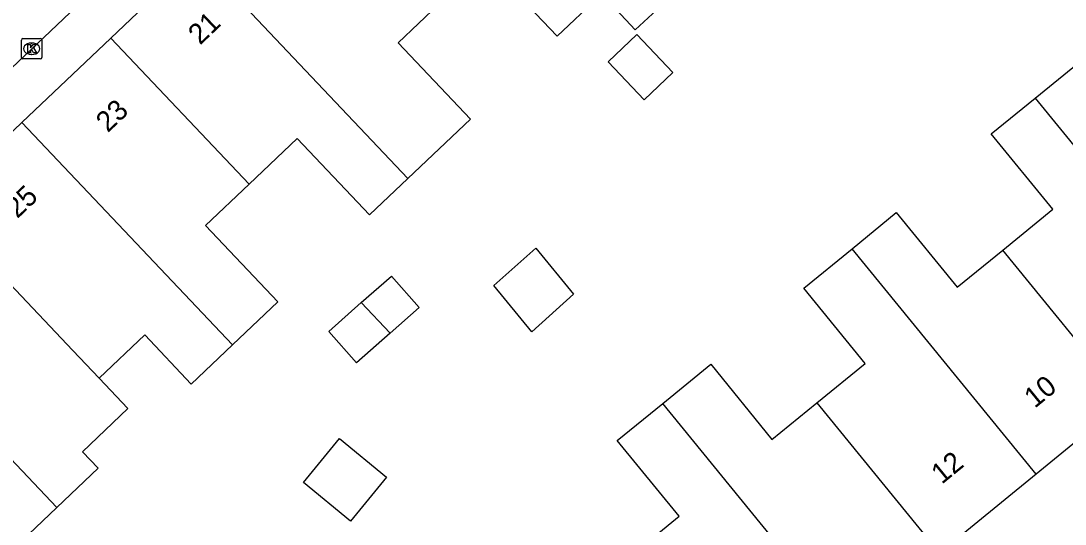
# Model space of a CAD drawing. Extents: x 160356 to 161355, y 381727 to 382845.
# Drawn here: x 161073 to 161124.2, y 382594.4 to 382619 of the extents above; entities that cross this region are included whole.
import ezdxf

# ---------------------------------------------------------------- set-up
doc = ezdxf.new("R2010")
doc.units = 0
for name, color, linetype in [('IMGEO_Kolk', 7, 'Continuous'), ('IMGEO_Pand', 7, 'Continuous'), ('IMGEO_Pand_nummerreeks', 7, 'Continuous'), ('IMGEO_Voetpad_open', 7, 'Continuous')]:
    doc.layers.add(name, color=color, linetype=linetype)

msp = doc.modelspace()

# ---------------------------------------------------------------- linework, layer by layer
at = {"layer": 'IMGEO_Kolk'}
for p, q in [((161073.024, 382617.22), (161073.024, 382618.072)), ((161073.099, 382618.146), (161073.951, 382618.146)), ((161073.512, 382617.926), (161073.537, 382617.926)), ((161074.025, 382618.072), (161074.025, 382617.22)), ((161073.951, 382617.146), (161073.099, 382617.146)), ((161073.535, 382617.366), (161073.51, 382617.366))]:
    msp.add_line(p, q, dxfattribs=at)
for points in [[(161073.024, 382617.22), (161073.024, 382618.072)], [(161073.099, 382618.146), (161073.951, 382618.146)], [(161074.025, 382618.072), (161074.025, 382617.22)], [(161073.345, 382617.846), (161073.468, 382617.846), (161073.468, 382617.695), (161073.598, 382617.846), (161073.762, 382617.846), (161073.616, 382617.695), (161073.769, 382617.446), (161073.617, 382617.446), (161073.532, 382617.61), (161073.468, 382617.543), (161073.468, 382617.446), (161073.345, 382617.446), (161073.345, 382617.846)], [(161073.951, 382617.146), (161073.099, 382617.146)]]:
    msp.add_lwpolyline(points, dxfattribs=at)
for centre, start, end in [((161073.101, 382618.07), 91.552, 178.448), ((161073.101, 382618.07), 91.552, 178.448), ((161073.949, 382618.07), 1.552, 88.448), ((161073.949, 382618.07), 1.552, 88.448), ((161073.101, 382617.222), 181.552, 268.448), ((161073.101, 382617.222), 181.552, 268.448), ((161073.949, 382617.222), 271.552, 358.448), ((161073.949, 382617.222), 271.552, 358.448)]:
    msp.add_arc(centre, 0.0765, start, end, dxfattribs=at)
for centre, major_axis, ratio, start_param, end_param in [((161073.511, 382617.646), (-0.387, 0.002), 0.722429, 4.712389, 7.853982), ((161073.536, 382617.646), (-0.39, 0.002), 0.717154, 1.570796, 4.712389)]:
    msp.add_ellipse(centre, major_axis=major_axis, ratio=ratio, start_param=start_param, end_param=end_param, dxfattribs=at)
at = {"layer": 'IMGEO_Pand'}
for points in [[(161081.652, 382622.191), (161077.404, 382618.162)], [(161091.989, 382611.296), (161081.652, 382622.191)], [(161101.312, 382620.166), (161099.302, 382618.26), (161095.778, 382621.978), (161093.505, 382619.824)], [(161101.499, 382620.343), (161103.137, 382618.571), (161104.619, 382619.942), (161102.964, 382621.732)], [(161093.505, 382619.824), (161091.515, 382617.937), (161095.055, 382614.202), (161091.989, 382611.296)], [(161073.048, 382614.029), (161077.404, 382618.162)], [(161077.404, 382618.162), (161084.19, 382611.01)], [(161101.809, 382617.002), (161103.216, 382618.337), (161104.979, 382616.479), (161103.571, 382615.144), (161101.809, 382617.002)], [(161122.754, 382615.229), (161125.04, 382617.094), (161128.019, 382613.444), (161130.219, 382615.239)], [(161121.164, 382607.777), (161123.619, 382609.78), (161120.604, 382613.475), (161122.754, 382615.229)], [(161122.754, 382615.229), (161131.806, 382604.151)], [(161073.048, 382614.029), (161068.788, 382609.987)], [(161083.382, 382603.137), (161073.048, 382614.029)], [(161091.989, 382611.296), (161090.101, 382609.506), (161086.552, 382613.25), (161084.19, 382611.01)], [(161084.19, 382611.01), (161082.06, 382608.991), (161085.609, 382605.247), (161083.382, 382603.137)], [(161076.841, 382601.499), (161075.546, 382602.864), (161068.788, 382609.987)], [(161113.771, 382607.848), (161115.943, 382609.62), (161118.933, 382605.956), (161121.164, 382607.777)], [(161096.207, 382606.05), (161098.265, 382607.878), (161100.11, 382605.621), (161098.072, 382603.769), (161096.207, 382606.05)], [(161112.047, 382600.294), (161114.415, 382602.226), (161111.404, 382605.917), (161113.771, 382607.848)], [(161122.798, 382596.801), (161113.771, 382607.848)], [(161127.199, 382600.391), (161121.164, 382607.777)], [(161089.699, 382605.204), (161091.181, 382606.505), (161092.539, 382604.959), (161091.117, 382603.709)], [(161064.535, 382605.95), (161074.763, 382595.17)], [(161091.117, 382603.709), (161089.457, 382602.25), (161088.098, 382603.797), (161089.699, 382605.204)], [(161091.117, 382603.709), (161089.699, 382605.204)], [(161083.382, 382603.137), (161081.358, 382601.218), (161079.08, 382603.621), (161076.841, 382601.499)], [(161104.487, 382600.264), (161106.837, 382602.182), (161109.844, 382598.496), (161112.047, 382600.294)], [(161076.841, 382601.499), (161078.25, 382600.013), (161076.02, 382597.897), (161076.787, 382597.088), (161074.763, 382595.17)], [(161102.757, 382592.671), (161105.285, 382594.734), (161102.258, 382598.445), (161104.487, 382600.264)], [(161113.679, 382589.015), (161104.487, 382600.264)], [(161112.047, 382600.294), (161118.06, 382592.935)], [(161127.199, 382600.391), (161122.798, 382596.801)], [(161090.933, 382596.652), (161089.173, 382594.504), (161086.869, 382596.392), (161088.629, 382598.54), (161090.933, 382596.652)], [(161074.763, 382595.17), (161072.681, 382593.196), (161069.151, 382596.919), (161066.882, 382594.768)], [(161122.798, 382596.801), (161118.06, 382592.935)]]:
    msp.add_lwpolyline(points, dxfattribs=at)
at = {"layer": 'IMGEO_Voetpad_open'}
msp.add_lwpolyline([(161094.997, 382638.011), (161080.171, 382623.942), (161041.696, 382587.484)], dxfattribs=at)

# ---------------------------------------------------------------- texts
at = {"layer": 'IMGEO_Pand_nummerreeks'}
for s, rotation, p in [('21', 43.4951, (161081.787, 382617.799)), ('23', 43.4951, (161077.264, 382613.507)), ('25', 43.4932, (161072.823, 382609.294)), ('10', 39.2116, (161122.734, 382600)), ('12', 39.2116, (161118.173, 382596.277))]:
    msp.add_text(s, height=1, rotation=rotation, dxfattribs=at).set_placement(p)

doc.saveas('drawing.dxf')
